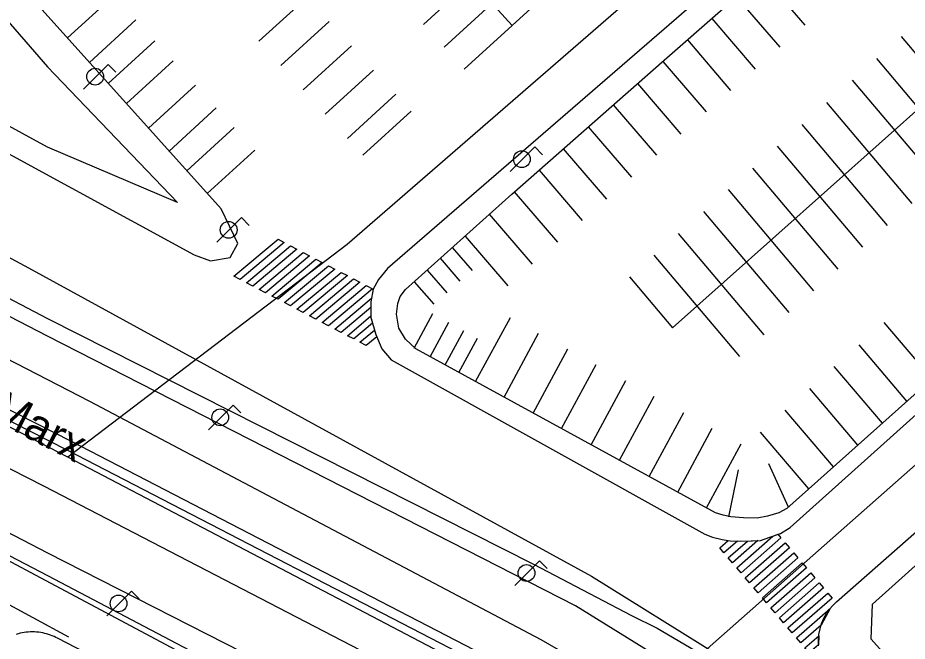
# Model space of a CAD drawing. Extents: x 282771 to 285132, y 4823109 to 4825496.
# Drawn here: x 283888.8 to 283956.5, y 4824005.5 to 4824052.9 of the extents above; entities that cross this region are included whole.
import ezdxf

# ---------------------------------------------------------------- set-up
doc = ezdxf.new("R2010")
doc.units = 0
for name, color, linetype in [('ACERA-BORDILLO', 7, 'Continuous'), ('ACERA-INTERIOR', 7, 'Continuous'), ('APARCAMIENTO', 7, 'Continuous'), ('BORDILLO', 7, 'Continuous'), ('CALLE-EJE', 7, 'Continuous'), ('CALLE-TEXTO', 7, 'Continuous'), ('EDIFICIO', 7, 'Continuous'), ('FAROLA', 7, 'Continuous'), ('PASO-PEATONES', 7, 'Continuous'), ('PUENTE', 7, 'Continuous'), ('SENAL-VIARIA', 7, 'Continuous'), ('ZONA-VERDE', 7, 'Continuous')]:
    doc.layers.add(name, color=color, linetype=linetype)

msp = doc.modelspace()

# ---------------------------------------------------------------- linework, layer by layer
at = {"layer": 'ACERA-BORDILLO'}
for points in [[(284014.565, 4824183.643), (284006.201, 4824177.696), (283998.223, 4824171.565), (283989.375, 4824163.981), (283962.46, 4824140.486), (283933.208, 4824114.742), (283913.296, 4824097.033), (283878.93, 4824066.084), (283878.094, 4824064.738), (283877.212, 4824061.901), (283876.631, 4824058.596), (283876.398, 4824055.781), (283876.607, 4824053.617), (283877.026, 4824051.801), (283878.327, 4824049.378), (283880.211, 4824047.354), (283883.607, 4824044.98), (283902.235, 4824034.849), (283903.468, 4824034.407), (283904.956, 4824034.663), (283905.538, 4824035.71), (283904.274, 4824038.342), (283885.432, 4824059.309), (283939.372, 4824107.163)], [(283949.716, 4824005.137), (283949.703, 4824005.573), (283949.738, 4824006.009), (283949.82, 4824006.435), (283949.945, 4824006.845), (283950.111, 4824007.233), (283950.311, 4824007.593), (283950.541, 4824007.922), (283950.793, 4824008.217), (283951.062, 4824008.477), (283994.709, 4824046.814), (284072.358, 4824115.454)], [(283966.708, 4824074.842), (283964.456, 4824074.934), (283916.93, 4824033.814), (283916.244, 4824032.972), (283915.843, 4824032.258), (283915.664, 4824031.277), (283915.664, 4824030.096), (283916.043, 4824028.803), (283916.489, 4824027.711), (283917.202, 4824026.863), (283941.07, 4824013.634), (283941.65, 4824013.394), (283942.37, 4824013.214), (283943, 4824013.124), (283943.78, 4824013.094), (283944.58, 4824013.114), (283945.3, 4824013.154), (283946, 4824013.394), (283946.81, 4824013.684), (283947.55, 4824014.124), (283955.4, 4824021.174), (284012.779, 4824072.594)], [(283910.146, 4823996.242), (283891.832, 4824005.714), (283891.704, 4824005.781), (283891.572, 4824005.844), (283891.436, 4824005.903), (283891.297, 4824005.957), (283891.154, 4824006.006), (283891.009, 4824006.05), (283890.861, 4824006.089), (283890.711, 4824006.122), (283890.558, 4824006.15), (283890.404, 4824006.172), (283890.248, 4824006.188), (283890.091, 4824006.198), (283889.933, 4824006.202), (283889.775, 4824006.199), (283889.617, 4824006.19), (283889.46, 4824006.175), (283889.303, 4824006.154), (283889.147, 4824006.127), (283888.992, 4824006.093), (283888.84, 4824006.054), (283888.689, 4824006.008)]]:
    msp.add_lwpolyline(points, dxfattribs=at)
at = {"layer": 'ACERA-INTERIOR'}
msp.add_lwpolyline([(283995.419, 4824058.504), (283947.3, 4824015.584), (283946.688, 4824015.252), (283945.819, 4824014.995), (283945.051, 4824014.85), (283943.993, 4824014.873), (283943.046, 4824014.94), (283942.444, 4824015.062), (283941.876, 4824015.252), (283919.074, 4824027.711), (283918.294, 4824028.446), (283917.804, 4824029.271), (283917.603, 4824030.341), (283917.714, 4824031.144), (283917.893, 4824031.679), (283918.308, 4824032.224), (283926.38, 4824039.474), (283937.98, 4824049.644), (283960.19, 4824069.124), (283966.708, 4824074.842)], dxfattribs=at)
at = {"layer": 'APARCAMIENTO'}
for points in [[(283911.502, 4824068.611), (283926.411, 4824052.288)], [(283977.883, 4824064.281), (283938.613, 4824029.311)], [(283926.948, 4824059.019), (283919.659, 4824052.361)], [(283928.516, 4824057.303), (283921.227, 4824050.645)], [(283945.382, 4824056.137), (283948.675, 4824052.305)], [(283930.056, 4824055.617), (283922.767, 4824048.959)], [(283896.114, 4824054.556), (283892.593, 4824051.34)], [(283910.813, 4824054.439), (283907.139, 4824051.083)], [(283943.474, 4824054.463), (283946.765, 4824050.632)], [(283897.8, 4824052.71), (283894.264, 4824049.481)], [(283912.499, 4824052.593), (283908.825, 4824049.237)], [(283941.586, 4824052.807), (283944.877, 4824048.977)], [(283955.993, 4824051.438), (283962.47, 4824043.771)], [(283899.248, 4824051.125), (283895.7, 4824047.883)], [(283914.185, 4824050.747), (283910.511, 4824047.391)], [(283939.734, 4824051.183), (283943.024, 4824047.354)], [(283900.634, 4824049.607), (283897.073, 4824046.355)], [(283937.863, 4824049.541), (283941.151, 4824045.713)], [(283954.109, 4824049.774), (283960.59, 4824042.103)], [(283915.871, 4824048.901), (283912.197, 4824045.545)], [(283935.95, 4824047.864), (283939.238, 4824044.037)], [(283952.26, 4824048.14), (283958.743, 4824040.466)], [(283902.34, 4824047.739), (283898.764, 4824044.473)], [(283917.557, 4824047.055), (283913.883, 4824043.699)], [(283903.911, 4824046.02), (283900.321, 4824042.741)], [(283934.101, 4824046.244), (283937.389, 4824042.417)], [(283950.319, 4824046.425), (283956.805, 4824038.748)], [(283918.725, 4824045.776), (283915.051, 4824042.42)], [(283905.261, 4824044.541), (283901.659, 4824041.251)], [(283932.202, 4824044.578), (283935.488, 4824040.752)], [(283948.443, 4824044.768), (283954.932, 4824037.088)], [(283946.567, 4824043.111), (283953.059, 4824035.427)], [(283906.834, 4824042.819), (283903.218, 4824039.517)], [(283930.292, 4824042.904), (283933.578, 4824039.079)], [(283928.456, 4824041.295), (283931.742, 4824037.47)], [(283944.685, 4824041.448), (283951.18, 4824033.761)], [(283942.833, 4824039.812), (283949.33, 4824032.121)], [(283926.571, 4824039.642), (283929.856, 4824035.818)], [(283924.669, 4824037.938), (283927.936, 4824034.136)], [(283940.961, 4824038.159), (283947.461, 4824030.465)], [(283939.045, 4824036.466), (283945.548, 4824028.768)], [(283922.829, 4824036.285), (283926.076, 4824032.505)], [(283921.855, 4824035.41), (283923.363, 4824033.656)], [(283920.944, 4824034.591), (283922.441, 4824032.848)], [(283937.19, 4824034.827), (283943.696, 4824027.126)], [(283919.952, 4824033.701), (283921.439, 4824031.97)], [(283935.337, 4824033.19), (283938.613, 4824029.311)], [(283918.965, 4824032.814), (283920.441, 4824031.096)], [(283918.969, 4824027.768), (283920.386, 4824030.387)], [(283920.165, 4824027.114), (283921.582, 4824029.732)], [(283923.631, 4824025.22), (283926.274, 4824030.103)], [(283958.338, 4824025.43), (283954.694, 4824029.717)], [(283921.317, 4824026.485), (283922.734, 4824029.1)], [(283925.793, 4824024.039), (283928.425, 4824028.901)], [(283922.364, 4824025.913), (283923.779, 4824028.527)], [(283928.001, 4824022.833), (283930.638, 4824027.703)], [(283956.434, 4824023.732), (283952.786, 4824028.024)], [(283930.157, 4824021.655), (283932.796, 4824026.529)], [(283954.561, 4824022.061), (283950.908, 4824026.359)], [(283932.405, 4824020.426), (283935.043, 4824025.297)], [(283952.702, 4824020.403), (283949.045, 4824024.706)], [(283934.575, 4824019.241), (283937.211, 4824024.109)], [(283936.829, 4824018.009), (283939.464, 4824022.875)], [(283950.833, 4824018.736), (283947.171, 4824023.044)], [(283938.997, 4824016.825), (283941.63, 4824021.687)], [(283948.962, 4824017.067), (283945.295, 4824021.38)], [(283941.186, 4824015.629), (283943.817, 4824020.489)], [(283947.414, 4824015.686), (283945.927, 4824018.967)], [(283942.897, 4824014.95), (283943.621, 4824018.506)]]:
    msp.add_lwpolyline(points, dxfattribs=at)
at = {"layer": 'BORDILLO'}
for points in [[(283940.359, 4824002.526), (283931.229, 4824008.192), (283891.08, 4824028.675), (283863.664, 4824042.827), (283802.846, 4824074.669), (283752.038, 4824102.638), (283710.961, 4824125.696), (283705.201, 4824128.908), (283700.243, 4824131.837), (283695.521, 4824135.003), (283691.791, 4824137.412), (283687.494, 4824140.908), (283684.803, 4824143.317), (283681.639, 4824146.766), (283677.344, 4824152.183), (283675.369, 4824154.911), (283672.848, 4824158.779), (283672.092, 4824160.033), (283668.293, 4824166.933), (283667.565, 4824168.775), (283667.069, 4824171.281), (283667.055, 4824171.565)], [(283795.049, 4824062.123), (283891.08, 4824012.211), (283919.383, 4823997.805)], [(283908.801, 4824000.589), (283869.714, 4824021.4), (283864.995, 4824024.885), (283863.764, 4824025.933), (283863.004, 4824026.799), (283862.403, 4824027.598), (283861.85, 4824028.531), (283861.561, 4824029.23), (283861.227, 4824030.096), (283861.005, 4824030.948), (283866.718, 4824041.965), (283867.442, 4824042.259), (283868.233, 4824042.487), (283869.214, 4824042.677), (283870.096, 4824042.761), (283871.008, 4824042.759), (283872.127, 4824042.698), (283873.458, 4824042.358), (283874.379, 4824042.016), (283875.155, 4824041.635), (283889.637, 4824033.874), (283932.437, 4824010.437), (283942.06, 4824004.445)]]:
    msp.add_lwpolyline(points, dxfattribs=at)
at = {"layer": 'CALLE-EJE'}
for points in [[(284088.928, 4824187.393), (283913.872, 4824035.651), (283892.618, 4824019.482)], [(284103.328, 4824148.003), (283933.434, 4823998.021)], [(283892.618, 4824019.482), (283842.124, 4824045.6)], [(283933.434, 4823998.021), (283930.813, 4823999.461), (283926.631, 4824001.659), (283921.458, 4824004.389), (283913.684, 4824008.47), (283892.618, 4824019.482)]]:
    msp.add_lwpolyline(points, dxfattribs=at)
at = {"layer": 'EDIFICIO'}
msp.add_lwpolyline([(283972.19, 4823984.955), (283953.72, 4824005.645), (283953.8, 4824008.305), (283963.02, 4824016.574), (283984.239, 4824035.404), (283991.819, 4824042.134)], dxfattribs=at)
at = {"layer": 'FAROLA'}
for p, q in [((283895.68, 4824049.324), (283894.74, 4824048.394)), ((283896.27, 4824048.734), (283895.68, 4824049.324)), ((283894.74, 4824048.394), (283893.81, 4824047.454)), ((283928.13, 4824043.054), (283927.19, 4824042.124)), ((283928.72, 4824042.464), (283928.13, 4824043.054)), ((283927.19, 4824042.124), (283926.26, 4824041.184)), ((283905.83, 4824037.684), (283904.89, 4824036.754)), ((283906.42, 4824037.094), (283905.83, 4824037.684)), ((283904.89, 4824036.754), (283903.96, 4824035.814)), ((283905.19, 4824023.434), (283904.25, 4824022.504)), ((283905.78, 4824022.844), (283905.19, 4824023.434)), ((283904.25, 4824022.504), (283903.32, 4824021.564)), ((283928.48, 4824011.604), (283927.54, 4824010.674)), ((283929.07, 4824011.014), (283928.48, 4824011.604)), ((283927.54, 4824010.674), (283926.61, 4824009.734)), ((283897.46, 4824009.294), (283896.52, 4824008.364)), ((283898.05, 4824008.704), (283897.46, 4824009.294)), ((283896.52, 4824008.364), (283895.59, 4824007.424))]:
    msp.add_line(p, q, dxfattribs=at)
for centre in [(283894.7, 4824048.394), (283927.15, 4824042.124), (283904.85, 4824036.754), (283904.21, 4824022.504), (283927.5, 4824010.674), (283896.48, 4824008.364)]:
    msp.add_circle(centre, 0.637, dxfattribs=at)
at = {"layer": 'PASO-PEATONES'}
for points in [[(283905.733, 4824032.981), (283905.254, 4824033.233), (283908.606, 4824036.035), (283909.085, 4824035.784)], [(283906.691, 4824032.479), (283906.212, 4824032.73), (283909.564, 4824035.533), (283910.043, 4824035.282)], [(283907.65, 4824031.977), (283907.17, 4824032.228), (283910.522, 4824035.03), (283911.001, 4824034.779)], [(283908.608, 4824031.475), (283908.129, 4824031.726), (283911.481, 4824034.528), (283911.96, 4824034.277)], [(283909.566, 4824030.973), (283909.087, 4824031.224), (283912.439, 4824034.026), (283912.918, 4824033.775)], [(283910.525, 4824030.47), (283910.045, 4824030.721), (283913.397, 4824033.524), (283913.876, 4824033.273)], [(283911.483, 4824029.968), (283911.004, 4824030.219), (283914.355, 4824033.021), (283914.835, 4824032.77)], [(283912.441, 4824029.466), (283911.962, 4824029.717), (283915.314, 4824032.519), (283915.793, 4824032.268)], [(283913.399, 4824028.964), (283912.92, 4824029.215), (283915.714, 4824031.55), (283915.664, 4824031.277), (283915.664, 4824030.857)], [(283914.358, 4824028.461), (283913.879, 4824028.712), (283915.639, 4824030.184), (283915.792, 4824029.66)], [(283915.316, 4824027.959), (283914.837, 4824028.21), (283915.945, 4824029.137), (283916.043, 4824028.803), (283916.115, 4824028.627)], [(283943.814, 4824010.693), (283943.49, 4824011.073), (283946.242, 4824013.481), (283946.616, 4824013.615), (283946.846, 4824013.345)], [(283942.518, 4824012.216), (283942.194, 4824012.597), (283942.825, 4824013.149), (283943, 4824013.125), (283943.533, 4824013.104)], [(283943.166, 4824011.454), (283942.842, 4824011.835), (283944.296, 4824013.107), (283945.096, 4824013.143)], [(283944.462, 4824009.931), (283944.138, 4824010.312), (283947.17, 4824012.964), (283947.494, 4824012.584)], [(283945.11, 4824009.169), (283944.786, 4824009.55), (283947.818, 4824012.203), (283948.142, 4824011.822)], [(283945.758, 4824008.407), (283945.434, 4824008.788), (283948.466, 4824011.441), (283948.79, 4824011.06)], [(283946.406, 4824007.646), (283946.082, 4824008.026), (283949.114, 4824010.679), (283949.438, 4824010.298)], [(283947.054, 4824006.884), (283946.73, 4824007.265), (283949.762, 4824009.918), (283950.086, 4824009.537)], [(283947.702, 4824006.122), (283947.378, 4824006.503), (283950.41, 4824009.156), (283950.734, 4824008.775)], [(283948.35, 4824005.36), (283948.026, 4824005.741), (283950.588, 4824007.982), (283949.896, 4824006.713)], [(283948.998, 4824004.599), (283948.674, 4824004.98), (283949.72, 4824005.895), (283949.705, 4824005.217)]]:
    msp.add_lwpolyline(points, close=True, dxfattribs=at)
at = {"layer": 'PUENTE'}
for points in [[(283712.568, 4824126.066), (283821.877, 4824066.337), (283891.077, 4824030.007), (283928.037, 4824011.347), (283935.487, 4824007.457), (283937.437, 4824006.477), (283940.767, 4824004.527), (283945.437, 4824001.057), (283948.807, 4823998.217), (283952.007, 4823995.237), (283956.757, 4823989.907)], [(283703.397, 4824111.446), (283766.137, 4824076.246), (283818.317, 4824048.406), (283891.077, 4824010.477), (283920.537, 4823994.997), (283923.327, 4823993.607), (283927.597, 4823991.387), (283930.526, 4823989.417), (283933.636, 4823987.167), (283936.256, 4823984.967), (283938.916, 4823982.327)]]:
    msp.add_lwpolyline(points, dxfattribs=at)
at = {"layer": 'SENAL-VIARIA'}
msp.add_line((283892.688, 4824005.803), (283882.354, 4824011.41), dxfattribs=at)
for points in [[(283958.303, 4823980.565), (283953.972, 4823985.973), (283949.74, 4823990.357), (283946.108, 4823993.751), (283942.486, 4823996.543), (283938.85, 4823999.318), (283935.083, 4824001.867), (283928.61, 4824005.605), (283894.287, 4824023.717), (283863.861, 4824039.382), (283831.818, 4824055.211), (283804.01, 4824069.386), (283773.126, 4824086.097), (283738.247, 4824105.951), (283704.894, 4824125.395), (283690.327, 4824134.599), (283684.958, 4824138.799), (283680.38, 4824143.071), (283676.01, 4824148.199), (283671.923, 4824153.607), (283668.798, 4824158.415), (283666.375, 4824162.943), (283664.04, 4824168.105)], [(283956.061, 4823978.531), (283951.563, 4823983.488), (283946.723, 4823988.563), (283943.694, 4823991.516), (283940.58, 4823994.189), (283937.082, 4823996.859), (283933.475, 4823999.299), (283927.124, 4824002.967), (283892.913, 4824020.658), (283862.813, 4824035.961), (283830.409, 4824052.092), (283805.193, 4824065.317), (283785.82, 4824075.56), (283765.302, 4824087.021), (283729.282, 4824107.456), (283697.906, 4824126.517), (283688.421, 4824132.246), (283682.861, 4824136.615), (283678.048, 4824141.14), (283673.579, 4824146.394), (283669.367, 4824151.985), (283666.112, 4824157.018), (283663.608, 4824161.714), (283661.171, 4824167.089)], [(283955.52, 4823978.04), (283951.028, 4823982.99), (283946.203, 4823988.049), (283943.2, 4823990.976), (283940.12, 4823993.621), (283936.655, 4823996.266), (283933.087, 4823998.679), (283926.773, 4824002.325), (283892.579, 4824020.008), (283862.484, 4824035.308), (283830.077, 4824051.441), (283804.852, 4824064.67), (283785.471, 4824074.918), (283764.943, 4824086.384), (283728.912, 4824106.826), (283697.527, 4824125.892), (283688.005, 4824131.644), (283682.384, 4824136.06), (283677.517, 4824140.636), (283673.008, 4824145.937), (283668.767, 4824151.566), (283665.481, 4824156.647), (283662.951, 4824161.391), (283660.511, 4824166.775)], [(283953.098, 4823975.842), (283948.634, 4823980.763), (283943.877, 4823985.749), (283940.991, 4823988.562), (283938.061, 4823991.078), (283934.745, 4823993.609), (283931.351, 4823995.906), (283925.175, 4823999.472), (283890.793, 4824017.279), (283858.176, 4824033.884), (283828.55, 4824048.574), (283796.983, 4824065.022), (283761.85, 4824084.482), (283729.404, 4824102.599), (283696.017, 4824122.242), (283685.984, 4824129.072), (283680.144, 4824133.678), (283675.026, 4824138.517), (283670.397, 4824143.969), (283666.021, 4824149.79), (283662.596, 4824155.108), (283659.973, 4824160.041), (283657.418, 4824164.227)]]:
    msp.add_lwpolyline(points, dxfattribs=at)
at = {"layer": 'ZONA-VERDE'}
for p, q in [((283883.643, 4824057.657), (283891.08, 4824049.14)), ((283891.08, 4824049.14), (283900.973, 4824038.836)), ((283891.08, 4824043.027), (283884.954, 4824046.368)), ((283900.973, 4824038.836), (283891.08, 4824043.027))]:
    msp.add_line(p, q, dxfattribs=at)

# ---------------------------------------------------------------- texts
at = {"layer": 'CALLE-TEXTO'}
msp.add_text('Calle Carlos Marx', height=2.5, rotation=332.64953, dxfattribs=at).set_placement((283869.611, 4824031.244))

doc.saveas('drawing.dxf')
